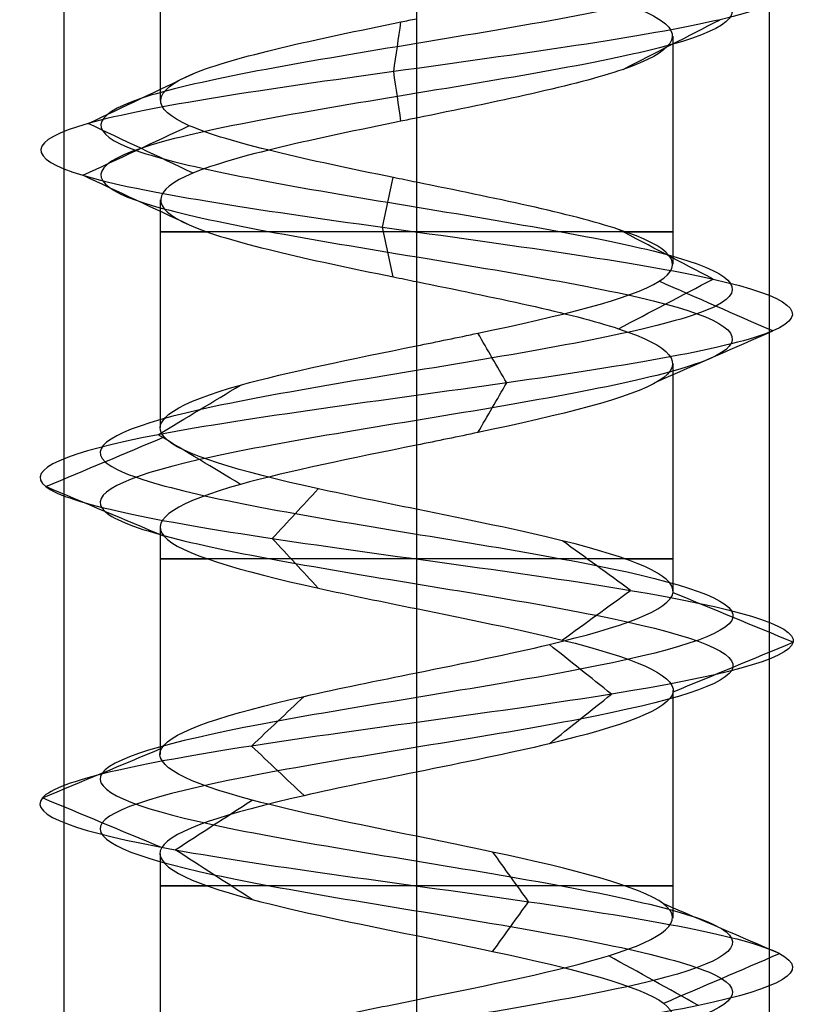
# Model space of a CAD drawing. Header units: millimetres. Extents: x -206 to 214, y -182 to 189.
# Tile 633 of 656: x 177.38 to 183, y 93.49 to 100.47. Entities that reach past the tile are written whole.
import ezdxf

# ---------------------------------------------------------------- set-up
doc = ezdxf.new("R2010")
doc.units = ezdxf.units.MM
doc.layers.add('Default', color=7, linetype='Continuous', true_color=0x000000)

msp = doc.modelspace()

# ---------------------------------------------------------------- linework, layer by layer
at = {"layer": 'Default', "color": 9, "true_color": 0xbebcba}
for p, q in [((178.3728, 101.5117, 824.5033), (178.3728, 99.896, 824.5033)), ((182.0046, 100.3523, 824.5033), (182.0046, 98.7363, 824.5033)), ((180.1887, 99.772, 822.6834), (180.1887, 98.1573, 822.6876)), ((178.3728, 99.1918, 824.5033), (178.3728, 97.5788, 824.5033)), ((182.0046, 98.0322, 824.5033), (182.0046, 96.4188, 824.5033)), ((180.1887, 97.4532, 822.6876), (180.1887, 95.8397, 822.6921)), ((178.3728, 96.8734, 824.5033), (178.3728, 95.2601, 824.5033)), ((182.0046, 95.7142, 824.5033), (182.0046, 94.1005, 824.5033)), ((180.1887, 95.1355, 822.6921), (180.1887, 93.5218, 822.6867)), ((178.3728, 94.5571, 824.5033), (178.3728, 92.9417, 824.5033))]:
    msp.add_line(p, q, dxfattribs=at)
at = {"layer": 'Default', "color": 9, "true_color": 0xbebcba, "extrusion": (0, 1, 0)}
for centre, start, end in [((-180.1887, 824.5033, 98.9648), 270, 35.34202), ((-180.1887, 824.5033, 98.9648), 144.52206, 270), ((-180.1887, 824.5033, 96.6466), 270, 35.22391), ((-180.1887, 824.5033, 96.6466), 144.57457, 270), ((-180.1887, 824.5033, 94.3284), 270, 35.45273), ((-180.1887, 824.5033, 94.3284), 144.64815, 270)]:
    msp.add_arc(centre, 1.8159, start, end, dxfattribs=at)
at = {"layer": 'Default', "color": 9, "true_color": 0xbebcba}
for points, degree in [([(180.1887, 130.4364, 822.2637), (179.4445, 130.3138, 822.2637), (177.9689, 130.0686, 823.064), (177.774, 129.7008, 825.5906), (179.7911, 129.333, 827.1191), (182.1693, 128.9653, 826.2586), (182.7382, 128.5975, 823.7925), (180.9759, 128.2297, 821.9767), (178.4944, 127.8619, 822.4702), (177.5614, 127.4941, 824.8223), (179.0301, 127.1263, 826.8828), (181.5578, 126.7586, 826.7682), (182.834, 126.3908, 824.5832), (181.6921, 126.023, 822.3253), (179.1759, 125.6552, 822.0582), (177.5855, 125.2874, 824.0263), (178.3747, 124.9196, 826.4303), (180.822, 124.5519, 827.0729), (182.6904, 124.1841, 825.3666), (182.272, 123.8163, 822.8711), (179.9492, 123.4485, 821.8676), (177.8453, 123.0807, 823.2734), (177.8835, 122.7129, 825.8034), (180.0289, 122.3451, 827.145), (182.3203, 121.9774, 826.0718), (182.6632, 121.6096, 823.5648), (180.7441, 121.2418, 821.9157), (178.3173, 120.874, 822.6319), (177.6011, 120.5062, 825.0588), (179.2502, 120.1384, 826.9779), (181.7572, 119.7707, 826.635), (182.8304, 119.4029, 824.3435), (181.4888, 119.0351, 822.1981), (178.9588, 118.6673, 822.1599), (177.553, 118.2995, 824.2638), (178.5565, 117.9317, 826.5866), (181.052, 117.5639, 827.0051), (182.7583, 117.1962, 825.1367), (182.1157, 116.8284, 822.6893), (179.7116, 116.4606, 821.9001), (177.7436, 116.0928, 823.4905), (178.0106, 115.725, 826.0067), (180.2686, 115.3572, 827.1486), (182.4535, 114.9895, 825.8725), (182.5681, 114.6217, 823.3447), (180.5077, 114.2539, 821.8761), (178.1556, 113.8861, 822.809), (177.662, 113.5183, 825.2907), (179.478, 113.1505, 827.0526), (181.9437, 112.7828, 826.4843), (182.8051, 112.415, 824.1051), (181.2748, 112.0472, 822.0899), (178.7517, 111.6794, 822.2808), (177.5421, 111.3116, 824.5033), (178.7517, 110.9438, 826.7258), (181.2748, 110.576, 826.9167), (182.8051, 110.2083, 824.9015), (181.9437, 109.8405, 822.5224), (179.478, 109.4727, 821.954), (177.662, 109.1049, 823.716), (178.1556, 108.7371, 826.1976), (180.5077, 108.3693, 827.1305), (182.5681, 108.0016, 825.6619), (182.4535, 107.6338, 823.1342), (180.2686, 107.266, 821.858), (178.0106, 106.8982, 822.9999), (177.7436, 106.5304, 825.5161), (179.7116, 106.1626, 827.1065), (182.1157, 105.7949, 826.3173), (182.7583, 105.4271, 823.8699), (181.052, 105.0593, 822.0015), (178.5565, 104.6915, 822.42), (177.553, 104.3237, 824.7428), (178.9588, 103.9559, 826.8467), (181.4888, 103.5881, 826.8085), (182.8304, 103.2204, 824.6631), (181.7572, 102.8526, 822.3717), (179.2502, 102.4848, 822.0288), (177.6011, 102.117, 823.9478), (178.3173, 101.7492, 826.3747), (180.7441, 101.3814, 827.0909), (182.6632, 101.0137, 825.4418), (182.3203, 100.6459, 822.9348), (180.0289, 100.2781, 821.8616), (177.8835, 99.9103, 823.2032), (177.8453, 99.5425, 825.7332), (179.9492, 99.1747, 827.139), (182.272, 98.807, 826.1355), (182.6904, 98.4392, 823.64), (180.822, 98.0714, 821.9337), (178.3747, 97.7036, 822.5763), (177.5855, 97.3358, 824.9804), (179.1759, 96.968, 826.9484), (181.6921, 96.6002, 826.6814), (182.834, 96.2325, 824.4234), (181.5578, 95.8647, 822.2385), (179.0301, 95.4969, 822.1239), (177.5614, 95.1291, 824.1843), (178.4944, 94.7613, 826.5364), (180.9759, 94.3935, 827.0299), (182.7382, 94.0258, 825.2141), (182.1693, 93.658, 822.748), (179.7911, 93.2902, 821.8875), (177.774, 92.9224, 823.416), (177.9689, 92.5546, 825.9426), (179.4445, 92.3094, 826.743), (180.1887, 92.1868, 826.743)], 3), ([(180.1887, 130.2598, 821.8374), (179.3028, 130.1373, 821.8374), (177.5464, 129.8921, 822.7901), (177.3145, 129.5243, 825.7975), (179.7155, 129.1565, 827.617), (182.5462, 128.7887, 826.5926), (183.2234, 128.4209, 823.6572), (181.1258, 128.0531, 821.4958), (178.1719, 127.6854, 822.0833), (177.0614, 127.3176, 824.883), (178.8096, 126.9498, 827.3356), (181.8184, 126.582, 827.1992), (183.3374, 126.2142, 824.5984), (181.9782, 125.8464, 821.9108), (178.9832, 125.4787, 821.5929), (177.0901, 125.1109, 823.9355), (178.0295, 124.7431, 826.7971), (180.9426, 124.3753, 827.562), (183.1666, 124.0075, 825.5309), (182.6685, 123.6397, 822.5605), (179.9036, 123.2719, 821.366), (177.3993, 122.9042, 823.0393), (177.4448, 122.5364, 826.0509), (179.9985, 122.1686, 827.6477), (182.726, 121.8008, 826.3703), (183.1342, 121.433, 823.3862), (180.8498, 121.0652, 821.4233), (177.9612, 120.6975, 822.2758), (177.1087, 120.3297, 825.1645), (179.0716, 119.9619, 827.4488), (182.0557, 119.5941, 827.0406), (183.3331, 119.2263, 824.3131), (181.7362, 118.8585, 821.7594), (178.7247, 118.4908, 821.7139), (177.0514, 118.123, 824.2182), (178.2459, 117.7552, 826.9831), (181.2163, 117.3874, 827.4812), (183.2473, 117.0196, 825.2572), (182.4825, 116.6518, 822.3441), (179.6208, 116.284, 821.4047), (177.2783, 115.9163, 823.2978), (177.5961, 115.5485, 826.2928), (180.2838, 115.1807, 827.6521), (182.8846, 114.8129, 826.133), (183.021, 114.4451, 823.1243), (180.5684, 114.0773, 821.3761), (177.7687, 113.7096, 822.4865), (177.1811, 113.3418, 825.4405), (179.3428, 112.974, 827.5378), (182.2776, 112.6062, 826.8613), (183.303, 112.2384, 824.0293), (181.4816, 111.8706, 821.6306), (178.4783, 111.5029, 821.8579), (177.0385, 111.1351, 824.5033), (178.4783, 110.7673, 827.1487), (181.4816, 110.3995, 827.376), (183.303, 110.0317, 824.9773), (182.2776, 109.6639, 822.1454), (179.3428, 109.2961, 821.4688), (177.1811, 108.9284, 823.5661), (177.7687, 108.5606, 826.5201), (180.5684, 108.1928, 827.6305), (183.021, 107.825, 825.8824), (182.8846, 107.4572, 822.8736), (180.2838, 107.0894, 821.3546), (177.5961, 106.7217, 822.7138), (177.2783, 106.3539, 825.7088), (179.6208, 105.9861, 827.6019), (182.4825, 105.6183, 826.6625), (183.2473, 105.2505, 823.7494), (181.2163, 104.8827, 821.5254), (178.2459, 104.5149, 822.0235), (177.0514, 104.1472, 824.7884), (178.7247, 103.7794, 827.2927), (181.7362, 103.4116, 827.2472), (183.3331, 103.0438, 824.6935), (182.0557, 102.676, 821.966), (179.0716, 102.3082, 821.5578), (177.1087, 101.9405, 823.8421), (177.9612, 101.5727, 826.7308), (180.8498, 101.2049, 827.5833), (183.1342, 100.8371, 825.6204), (182.726, 100.4693, 822.6363), (179.9985, 100.1015, 821.3589), (177.4448, 99.7338, 822.9558), (177.3993, 99.366, 825.9673), (179.9036, 98.9982, 827.6406), (182.6685, 98.6304, 826.4461), (183.1666, 98.2626, 823.4757), (180.9426, 97.8948, 821.4447), (178.0295, 97.527, 822.2095), (177.0901, 97.1593, 825.0711), (178.9832, 96.7915, 827.4137), (181.9782, 96.4237, 827.0959), (183.3374, 96.0559, 824.4082), (181.8184, 95.6881, 821.8074), (178.8096, 95.3203, 821.671), (177.0614, 94.9526, 824.1236), (178.1719, 94.5848, 826.9233), (181.1258, 94.217, 827.5108), (183.2234, 93.8492, 825.3494), (182.5462, 93.4814, 822.414), (179.7155, 93.1136, 821.3896), (177.3145, 92.7459, 823.2091), (177.5464, 92.3781, 826.2165), (179.3028, 92.1329, 827.1692), (180.1887, 92.0103, 827.1692)], 3), ([(180.1887, 130.0833, 822.2637), (179.4445, 129.9607, 822.2637), (177.9689, 129.7155, 823.064), (177.774, 129.3477, 825.5906), (179.7911, 128.9799, 827.1191), (182.1693, 128.6122, 826.2585), (182.7381, 128.2444, 823.7925), (180.9759, 127.8766, 821.9767), (178.4944, 127.5088, 822.4702), (177.5614, 127.141, 824.8223), (179.0301, 126.7732, 826.8827), (181.5578, 126.4054, 826.7681), (182.834, 126.0377, 824.5832), (181.6921, 125.6699, 822.3253), (179.1759, 125.3021, 822.0583), (177.5855, 124.9343, 824.0263), (178.3747, 124.5665, 826.4303), (180.822, 124.1987, 827.0729), (182.6904, 123.831, 825.3666), (182.272, 123.4632, 822.8712), (179.9492, 123.0954, 821.8677), (177.8453, 122.7276, 823.2734), (177.8835, 122.3598, 825.8034), (180.0289, 121.992, 827.145), (182.3203, 121.6243, 826.0718), (182.6632, 121.2565, 823.5648), (180.7441, 120.8887, 821.9157), (178.3173, 120.5209, 822.6319), (177.6011, 120.1531, 825.0588), (179.2502, 119.7853, 826.9778), (181.7572, 119.4175, 826.6349), (182.8303, 119.0498, 824.3435), (181.4888, 118.682, 822.1982), (178.9588, 118.3142, 822.1599), (177.553, 117.9464, 824.2638), (178.5565, 117.5786, 826.5866), (181.052, 117.2108, 827.005), (182.7583, 116.8431, 825.1367), (182.1157, 116.4753, 822.6893), (179.7116, 116.1075, 821.9002), (177.7436, 115.7397, 823.4905), (178.0107, 115.3719, 826.0067), (180.2686, 115.0041, 827.1486), (182.4535, 114.6363, 825.8724), (182.5681, 114.2686, 823.3448), (180.5077, 113.9008, 821.8761), (178.1556, 113.533, 822.809), (177.662, 113.1652, 825.2906), (179.478, 112.7974, 827.0526), (181.9436, 112.4296, 826.4842), (182.805, 112.0619, 824.1051), (181.2748, 111.6941, 822.09), (178.7518, 111.3263, 822.2809), (177.5422, 110.9585, 824.5033), (178.7518, 110.5907, 826.7257), (181.2748, 110.2229, 826.9166), (182.805, 109.8552, 824.9015), (181.9436, 109.4874, 822.5224), (179.478, 109.1196, 821.954), (177.662, 108.7518, 823.716), (178.1556, 108.384, 826.1976), (180.5077, 108.0162, 827.1305), (182.5681, 107.6484, 825.6619), (182.4535, 107.2807, 823.1342), (180.2686, 106.9129, 821.858), (178.0107, 106.5451, 822.9999), (177.7436, 106.1773, 825.5161), (179.7116, 105.8095, 827.1065), (182.1157, 105.4417, 826.3173), (182.7583, 105.074, 823.87), (181.052, 104.7062, 822.0016), (178.5565, 104.3384, 822.42), (177.553, 103.9706, 824.7428), (178.9588, 103.6028, 826.8467), (181.4888, 103.235, 826.8084), (182.8303, 102.8673, 824.6631), (181.7572, 102.4995, 822.3717), (179.2502, 102.1317, 822.0288), (177.6011, 101.7639, 823.9479), (178.3173, 101.3961, 826.3747), (180.7441, 101.0283, 827.0909), (182.6632, 100.6605, 825.4418), (182.3203, 100.2928, 822.9348), (180.0289, 99.925, 821.8616), (177.8835, 99.5572, 823.2032), (177.8453, 99.1894, 825.7332), (179.9492, 98.8216, 827.1389), (182.272, 98.4538, 826.1355), (182.6904, 98.0861, 823.64), (180.822, 97.7183, 821.9337), (178.3747, 97.3505, 822.5763), (177.5855, 96.9827, 824.9803), (179.1759, 96.6149, 826.9484), (181.6921, 96.2471, 826.6813), (182.834, 95.8794, 824.4234), (181.5578, 95.5116, 822.2385), (179.0301, 95.1438, 822.1239), (177.5614, 94.776, 824.1843), (178.4944, 94.4082, 826.5364), (180.9759, 94.0404, 827.0299), (182.7381, 93.6726, 825.2141), (182.1693, 93.3049, 822.7481), (179.7911, 92.9371, 821.8875), (177.774, 92.5693, 823.416), (177.9689, 92.2015, 825.9426), (179.4445, 91.9563, 826.7429), (180.1887, 91.8337, 826.7429)], 3), ([(180.1887, 100.9308, 826.3192), (180.1887, 100.1238, 826.3192), (180.1887, 99.3168, 826.3192)], 2), ([(180.0275, 100.1015, 821.8379), (180.0446, 100.2191, 822.1216), (180.0618, 100.3366, 822.4053), (180.0789, 100.4541, 822.6889)], 3), ([(181.6529, 100.1168, 823.4259), (181.8818, 100.2343, 823.2575), (182.1106, 100.3518, 823.0891), (182.3394, 100.4693, 822.9207)], 3), ([(180.0789, 99.749, 822.689), (180.0618, 99.8665, 822.4053), (180.0446, 99.984, 822.1216), (180.0275, 100.1015, 821.8379)], 3), ([(177.8628, 99.7338, 823.1915), (178.1105, 99.8513, 823.3312), (178.3581, 99.9689, 823.4708), (178.6057, 100.0864, 823.6105)], 3), ([(177.8243, 99.366, 825.7442), (178.0761, 99.4836, 825.6121), (178.3279, 99.6012, 825.4799), (178.5797, 99.7188, 825.3478)], 3), ([(178.6057, 99.3811, 823.6105), (178.3581, 99.4986, 823.4708), (178.1105, 99.6162, 823.3312), (177.8628, 99.7338, 823.1915)], 3), ([(178.5797, 99.0132, 825.3478), (178.3279, 99.1308, 825.4799), (178.0761, 99.2484, 825.6121), (177.8243, 99.366, 825.7442)], 3), ([(179.947, 98.9982, 827.1626), (179.9728, 99.1158, 826.8793), (179.9985, 99.2335, 826.596), (180.0243, 99.3511, 826.3127)], 3), ([(180.0242, 98.6453, 826.3128), (179.9985, 98.7629, 826.5961), (179.9728, 98.8806, 826.8793), (179.947, 98.9982, 827.1626)], 3), ([(182.2907, 98.6304, 826.1501), (182.067, 98.7479, 825.9748), (181.8433, 98.8654, 825.7996), (181.6196, 98.983, 825.6243)], 3), ([(181.6193, 98.2777, 825.6241), (181.8431, 98.3953, 825.7995), (182.0669, 98.5128, 825.9748), (182.2907, 98.6304, 826.1501)], 3), ([(180.1887, 98.6127, 826.3192), (180.1887, 97.8057, 826.3192), (180.1887, 96.9987, 826.3192)], 2), ([(182.7129, 98.2626, 823.6323), (182.4446, 98.38, 823.7248), (182.1763, 98.4973, 823.8174), (181.908, 98.6147, 823.91)], 3), ([(180.8277, 97.8948, 821.9106), (180.7598, 98.0122, 822.1861), (180.6919, 98.1295, 822.4616), (180.624, 98.2468, 822.7371)], 3), ([(181.9071, 97.9101, 823.9103), (182.1757, 98.0276, 823.8176), (182.4443, 98.1451, 823.7249), (182.7129, 98.2626, 823.6323)], 3), ([(178.3584, 97.527, 822.559), (178.5531, 97.6445, 822.7658), (178.7478, 97.762, 822.9726), (178.9425, 97.8794, 823.1794)], 3), ([(180.6238, 97.5425, 822.7378), (180.6918, 97.66, 822.4621), (180.7598, 97.7774, 822.1864), (180.8277, 97.8948, 821.9106)], 3), ([(177.5622, 97.1593, 824.9846), (177.8415, 97.2767, 824.9334), (178.1208, 97.3941, 824.8823), (178.4001, 97.5116, 824.8311)], 3), ([(178.942, 97.175, 823.1789), (178.7475, 97.2923, 822.9723), (178.5529, 97.4097, 822.7656), (178.3584, 97.527, 822.559)], 3), ([(178.3989, 96.8075, 824.8313), (178.12, 96.9247, 824.8824), (177.8411, 97.042, 824.9335), (177.5622, 97.1593, 824.9846)], 3), ([(179.1668, 96.7915, 826.9703), (179.2753, 96.9087, 826.7085), (179.3837, 97.0258, 826.4467), (179.4921, 97.143, 826.1849)], 3), ([(179.492, 96.4401, 826.1853), (179.3836, 96.5572, 826.4469), (179.2752, 96.6744, 826.7086), (179.1668, 96.7915, 826.9703)], 3), ([(181.7056, 96.4237, 826.7009), (181.5447, 96.5408, 826.4679), (181.3839, 96.6579, 826.2348), (181.223, 96.775, 826.0018)], 3), ([(181.2231, 96.0725, 826.0019), (181.3839, 96.1895, 826.2349), (181.5447, 96.3066, 826.4679), (181.7056, 96.4237, 826.7009)], 3), ([(182.8577, 96.0559, 824.4227), (182.5747, 96.173, 824.4312), (182.2916, 96.2901, 824.4398), (182.0085, 96.4072, 824.4483)], 3), ([(180.1887, 96.2945, 826.3192), (180.1887, 95.4875, 826.3192), (180.1887, 94.6805, 826.3192)], 2), ([(182.0086, 95.7046, 824.4483), (182.2916, 95.8217, 824.4398), (182.5747, 95.9388, 824.4312), (182.8577, 96.0559, 824.4227)], 3), ([(181.5701, 95.6881, 822.2181), (181.4236, 95.8053, 822.4605), (181.277, 95.9224, 822.7029), (181.1305, 96.0395, 822.9453)], 3), ([(179.0197, 95.3203, 822.1025), (179.1437, 95.4375, 822.3572), (179.2678, 95.5546, 822.6119), (179.3918, 95.6718, 822.8666)], 3), ([(181.1305, 95.3367, 822.9453), (181.277, 95.4539, 822.7029), (181.4236, 95.571, 822.4605), (181.5701, 95.6881, 822.2181)], 3), ([(177.5379, 94.9526, 824.1814), (177.8191, 95.0697, 824.2156), (178.1004, 95.1869, 824.2497), (178.3817, 95.3041, 824.2839)], 3), ([(179.3918, 94.9689, 822.8667), (179.2678, 95.086, 822.6119), (179.1438, 95.2032, 822.3572), (179.0197, 95.3203, 822.1025)], 3), ([(178.3818, 94.601, 824.2839), (178.1005, 94.7182, 824.2497), (177.8192, 94.8354, 824.2156), (177.5379, 94.9526, 824.1814)], 3), ([(178.4792, 94.5848, 826.5546), (178.6606, 94.702, 826.3369), (178.842, 94.8191, 826.1192), (179.0234, 94.9363, 825.9015)], 3), ([(179.0235, 94.2331, 825.9014), (178.8421, 94.3504, 826.1191), (178.6606, 94.4676, 826.3369), (178.4792, 94.5848, 826.5546)], 3), ([(180.9831, 94.217, 827.0526), (180.8987, 94.3342, 826.782), (180.8144, 94.4514, 826.5115), (180.7301, 94.5686, 826.2409)], 3), ([(180.7301, 93.8653, 826.2407), (180.8144, 93.9825, 826.5113), (180.8987, 94.0998, 826.782), (180.9831, 94.217, 827.0526)], 3), ([(182.7609, 93.8492, 825.2204), (182.4878, 93.9664, 825.1443), (182.2148, 94.0837, 825.0681), (181.9417, 94.2009, 824.992)], 3), ([(180.1887, 93.9764, 826.3192), (180.1887, 93.1694, 826.3192), (180.1887, 92.3624, 826.3192)], 2), ([(182.1873, 93.4814, 822.7325), (181.9751, 93.5987, 822.9205), (181.7628, 93.7159, 823.1086), (181.5506, 93.8332, 823.2966)], 3), ([(181.9415, 93.4974, 824.992), (182.2146, 93.6147, 825.0681), (182.4878, 93.732, 825.1443), (182.7609, 93.8492, 825.2204)], 3)]:
    msp.add_open_spline(points, degree=degree, dxfattribs=at)
at = {"layer": 'Default'}
for points in [[(177.6887, 125.5307, 824.5033), (177.6887, 103.0307, 824.5033), (177.6887, 80.5307, 824.5033)], [(180.1887, 125.5307, 827.0033), (180.1887, 103.0307, 827.0033), (180.1887, 80.5307, 827.0033)], [(180.1887, 125.5307, 822.0033), (180.1887, 103.0307, 822.0033), (180.1887, 80.5307, 822.0033)], [(182.6887, 125.5307, 824.5033), (182.6887, 103.0307, 824.5033), (182.6887, 80.5307, 824.5033)]]:
    msp.add_open_spline(points, degree=2, dxfattribs=at)
at = {"layer": 'Default', "color": 9, "true_color": 0xbebcba}
for points, knots in [([(180.1887, 100.9308, 826.3192), (180.3166, 100.9048, 826.3203), (181.0462, 100.7562, 826.2496), (182.1939, 100.485, 825.2634), (181.9219, 100.1247, 823.2719), (180.7527, 99.8871, 822.6864), (180.1887, 99.772, 822.6834)], [-16.733472, -16.733472, -16.733472, -16.733472, -16.170327, -13.515497, -10.860667, -8.36821, -8.36821, -8.36821, -8.36821]), ([(180.1887, 99.3168, 826.3192), (180.134, 99.328, 826.3195), (180.0794, 99.3391, 826.3173), (180.025, 99.3503, 826.3124), (179.4267, 99.4729, 826.2581), (178.8579, 99.5955, 825.8783), (178.5786, 99.718, 825.3466), (178.2994, 99.8406, 824.8148), (178.3096, 99.9632, 824.1311), (178.6045, 100.0858, 823.6081), (178.8994, 100.2084, 823.085), (179.4791, 100.331, 822.7225), (180.0785, 100.4536, 822.6864), (180.1152, 100.4611, 822.6841), (180.1519, 100.4686, 822.6832), (180.1887, 100.4761, 822.6834)], [-15.637844, -15.637844, -15.637844, -15.637844, -15.421283, -15.421283, -15.421283, -12.935291, -12.935291, -12.935291, -10.449867, -10.449867, -10.449867, -7.964668, -7.964668, -7.964668, -7.812655, -7.812655, -7.812655, -7.812655]), ([(180.1887, 99.772, 822.6834), (180.1519, 99.7645, 822.6832), (179.5146, 99.6344, 822.7003), (178.3198, 99.3817, 823.4475), (178.2892, 99.0139, 825.4985), (179.4784, 98.7576, 826.2927), (180.134, 98.6238, 826.3195), (180.1887, 98.6127, 826.3192)], [-8.36821, -8.36821, -8.36821, -8.36821, -8.205837, -5.551007, -2.896178, -0.241348, 0, 0, 0, 0]), ([(180.1887, 98.1573, 822.6876), (180.3357, 98.1872, 822.6861), (180.4824, 98.217, 822.7022), (180.6244, 98.2469, 822.7371), (181.2076, 98.3695, 822.8806), (181.7125, 98.4921, 823.3415), (181.9084, 98.6147, 823.9091), (182.1043, 98.7373, 824.4766), (181.9911, 98.8599, 825.1508), (181.6206, 98.9825, 825.6234), (181.284, 99.0939, 826.0527), (180.735, 99.2053, 826.3157), (180.1887, 99.3168, 826.3192)], [-7.818708, -7.818708, -7.818708, -7.818708, -7.213111, -7.213111, -7.213111, -4.728044, -4.728044, -4.728044, -2.243093, -2.243093, -2.243093, 0, 0, 0, 0]), ([(180.1887, 98.6127, 826.3192), (180.735, 98.5011, 826.3157), (181.8883, 98.2671, 825.7633), (182.2174, 97.9105, 823.8024), (181.0846, 97.6355, 822.7683), (180.3357, 97.483, 822.6861), (180.1887, 97.4532, 822.6876)], [-16.708333, -16.708333, -16.708333, -16.708333, -14.299639, -11.648583, -8.997526, -8.351683, -8.351683, -8.351683, -8.351683]), ([(180.1887, 96.9987, 826.3192), (179.9502, 97.047, 826.3203), (179.7122, 97.0953, 826.2765), (179.4935, 97.1436, 826.1858), (178.9386, 97.2661, 825.9557), (178.5087, 97.3887, 825.4236), (178.4004, 97.5113, 824.8325), (178.2921, 97.6339, 824.2415), (178.5053, 97.7565, 823.5915), (178.9426, 97.8791, 823.1795), (179.2734, 97.9719, 822.8679), (179.7323, 98.0646, 822.6925), (180.1887, 98.1573, 822.6876)], [-15.618997, -15.618997, -15.618997, -15.618997, -14.672133, -14.672133, -14.672133, -12.185539, -12.185539, -12.185539, -9.698961, -9.698961, -9.698961, -7.818708, -7.818708, -7.818708, -7.818708]), ([(180.1887, 97.4532, 822.6876), (179.7323, 97.3604, 822.6925), (178.6666, 97.1451, 823.0998), (178.0788, 96.8072, 824.8915), (179.1079, 96.5137, 826.1654), (179.9502, 96.3428, 826.3203), (180.1887, 96.2945, 826.3192)], [-8.351683, -8.351683, -8.351683, -8.351683, -6.346469, -3.695412, -1.044355, 0, 0, 0, 0]), ([(180.1887, 95.8397, 822.6921), (180.5189, 95.9065, 822.6929), (180.8494, 95.9734, 822.7792), (181.1296, 96.0402, 822.9487), (181.6437, 96.1628, 823.2595), (181.9886, 96.2854, 823.85), (182.0067, 96.408, 824.4505), (182.0249, 96.5306, 825.0509), (181.7163, 96.6532, 825.6612), (181.222, 96.7758, 826.0025), (180.9226, 96.85, 826.2092), (180.5552, 96.9242, 826.3172), (180.1887, 96.9987, 826.3192)], [-7.796549, -7.796549, -7.796549, -7.796549, -6.441264, -6.441264, -6.441264, -3.955263, -3.955263, -3.955263, -1.46928, -1.46928, -1.46928, 0, 0, 0, 0]), ([(180.1887, 96.2945, 826.3192), (180.5552, 96.2201, 826.3172), (181.5294, 96.0233, 826.0308), (182.3335, 95.7038, 824.4406), (181.4556, 95.3918, 822.9375), (180.5189, 95.2024, 822.6929), (180.1887, 95.1355, 822.6921)], [-16.672198, -16.672198, -16.672198, -16.672198, -15.070127, -12.424469, -9.778811, -8.336384, -8.336384, -8.336384, -8.336384]), ([(180.1887, 94.6805, 826.3192), (179.768, 94.7662, 826.3155), (179.3454, 94.8515, 826.1696), (179.0242, 94.9369, 825.9019), (178.5628, 95.0594, 825.5175), (178.3106, 95.182, 824.8818), (178.383, 95.3046, 824.2856), (178.4554, 95.4272, 823.6894), (178.8524, 95.5498, 823.1326), (179.3924, 95.6724, 822.8697), (179.638, 95.7282, 822.7502), (179.9132, 95.7839, 822.6914), (180.1887, 95.8397, 822.6921)], [-15.595245, -15.595245, -15.595245, -15.595245, -13.898328, -13.898328, -13.898328, -11.412725, -11.412725, -11.412725, -8.927088, -8.927088, -8.927088, -7.796549, -7.796549, -7.796549, -7.796549]), ([(180.1887, 95.1355, 822.6921), (179.9132, 95.0798, 822.6914), (179.0329, 94.9014, 822.8794), (178.0585, 94.6005, 824.2462), (178.7383, 94.2699, 825.96), (179.768, 94.062, 826.3155), (180.1887, 93.9764, 826.3192)], [-8.336384, -8.336384, -8.336384, -8.336384, -7.133153, -4.487495, -1.841837, 0, 0, 0, 0]), ([(180.1887, 93.5218, 822.6867), (180.6987, 93.6257, 822.6917), (181.2117, 93.7296, 822.9169), (181.5491, 93.8335, 823.2979), (181.9472, 93.9561, 823.7475), (182.1009, 94.0787, 824.414), (181.9396, 94.2013, 824.9927), (181.7782, 94.3239, 825.5714), (181.3019, 94.4465, 826.0622), (180.7283, 94.5691, 826.241), (180.5545, 94.6062, 826.2951), (180.3718, 94.6434, 826.3206), (180.1887, 94.6805, 826.3192)], [-7.804039, -7.804039, -7.804039, -7.804039, -5.698096, -5.698096, -5.698096, -3.212039, -3.212039, -3.212039, -0.725837, -0.725837, -0.725837, 0, 0, 0, 0]), ([(180.1887, 93.9764, 826.3192), (180.3718, 93.9392, 826.3206), (181.1575, 93.7795, 826.211), (182.2546, 93.4971, 825.0806), (181.7936, 93.1293, 823.0809), (179.8656, 92.7616, 822.383), (178.5442, 92.4644, 823.3843), (178.3742, 92.2897, 824.2462), (178.3754, 92.2377, 824.5033)], [-16.739226, -16.739226, -16.739226, -16.739226, -15.934456, -13.278713, -10.622971, -7.967228, -5.311485, -4.184629, -4.184629, -4.184629, -4.184629]), ([(180.1887, 92.3624, 826.3192), (179.5852, 92.485, 826.3193), (178.9869, 92.6076, 825.9949), (178.6614, 92.7301, 825.4913), (178.3359, 92.8527, 824.9877), (178.2831, 92.9753, 824.3049), (178.5293, 93.0979, 823.757), (178.7755, 93.2205, 823.2091), (179.3206, 93.3431, 822.796), (179.9144, 93.4657, 822.7058), (180.005, 93.4844, 822.6921), (180.0968, 93.5031, 822.6858), (180.1887, 93.5218, 822.6867)], [-15.63889, -15.63889, -15.63889, -15.63889, -13.154993, -13.154993, -13.154993, -10.669229, -10.669229, -10.669229, -8.183317, -8.183317, -8.183317, -7.804039, -7.804039, -7.804039, -7.804039])]:
    msp.add_open_spline(points, degree=3, knots=knots, dxfattribs=at)

doc.saveas('drawing.dxf')
